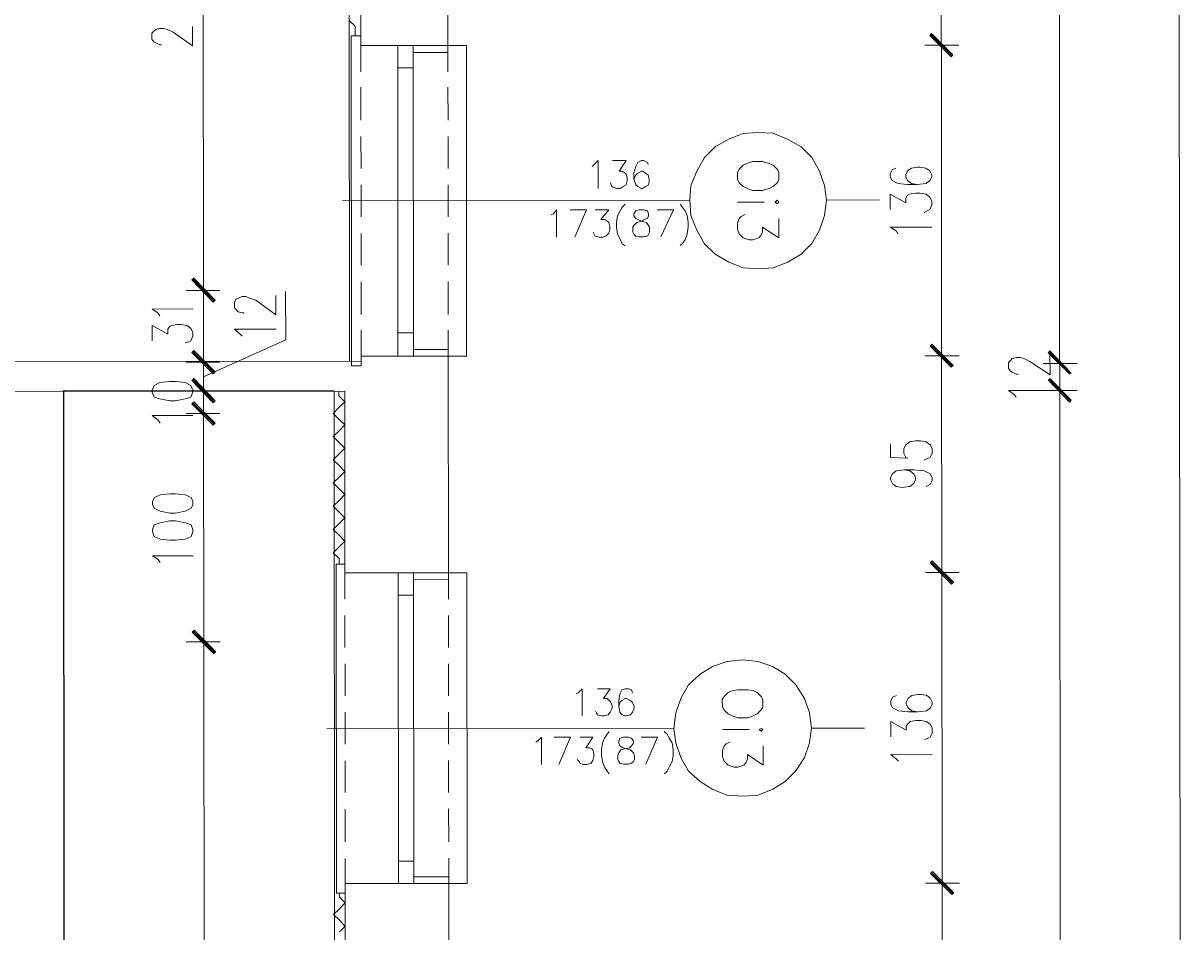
# Model space of a CAD drawing. Header units: inches. Extents: x -5850 to 5646, y 8947 to 13007.
# Tile 400 of 548: x -806 to -300, y 9670 to 10066. Entities that reach past the tile are written whole.
import ezdxf

# ---------------------------------------------------------------- set-up
doc = ezdxf.new("R2010")
doc.units = ezdxf.units.IN
doc.header["$MEASUREMENT"] = 0
for name, color, linetype in [('at_Entity', 7, 'Continuous'), ('at_Rect', 7, 'Continuous'), ('at_Solid', 7, 'Continuous')]:
    doc.layers.add(name, color=color, linetype=linetype)
doc.dimstyles.get("Standard").update_dxf_attribs({"dimtxt": 4, "dimasz": 0.18, "dimexe": 0.18, "dimexo": 0.0625, "dimgap": 0.09, "dimtad": 0, "dimtih": 1, "dimtoh": 1, "dimdec": 0, "dimzin": 0, "dimdsep": 46, "dimtxsty": 'Standard', "dimcen": 0.09, "dimadec": 0, "dimazin": 0, "dimtfac": 1, "dimtdec": 0, "dimtofl": 0, "dimtmove": 0, "dimatfit": 3, "dimfxl": 1, "dimtolj": 1, "dimtzin": 0, "dimarcsym": 0})

# ---------------------------------------------------------------- blocks, each defined once
blk = doc.blocks.new('*D6')
at = {"color": 0, "lineweight": -2, "transparency": 16777216}
for p, q in [((-669.81, 9905.62), (-788.14, 9905.52)), ((-787.96, 9905.34), (-787.73, 9648.36)), ((-787.49, 9386.99), (-787.72, 9644.18)), ((-669.35, 9386.91), (-787.67, 9386.81))]:
    blk.add_line(p, q, dxfattribs=at)
at = {"color": 0, "transparency": 16777216}
for points in [[(-787.93, 9905.34), (-787.99, 9905.34), (-787.96, 9905.52)], [(-787.52, 9386.99), (-787.46, 9386.99), (-787.49, 9386.81)]]:
    blk.add_solid(points, dxfattribs=at)
at = {"layer": 'Defpoints', "color": 0, "transparency": 16777216}
for p in [(-669.75, 9905.62), (-787.49, 9386.81), (-669.29, 9386.91)]:
    blk.add_point(p, dxfattribs=at)
at = {"color": 0, "lineweight": 20, "transparency": 16777216, "insert": (-787.72, 9646.27), "char_height": 4, "attachment_point": 5}
blk.add_mtext('\\A1;519', dxfattribs=at)

msp = doc.modelspace()

# ---------------------------------------------------------------- hatches: boundary and pattern name
at = {"layer": 'at_Solid', "lineweight": 20}
for points in [[(-408.85, 10061.72), (-409.69, 10060.88), (-399.55, 10052.44)], [(-399.55, 10052.44), (-409.69, 10060.88), (-408.85, 10061.72)], [(-409.69, 10060.88), (-399.55, 10052.44), (-400.39, 10051.59)], [(-400.39, 10051.59), (-399.55, 10052.44), (-409.69, 10060.88)], [(-721.74, 9945.28), (-731.89, 9954.15), (-731.04, 9954.99)], [(-731.04, 9954.56), (-731.89, 9954.15), (-721.74, 9945.28)], [(-731.89, 9954.15), (-721.74, 9945.28), (-722.58, 9944.43)], [(-722.58, 9944.43), (-721.74, 9945.28), (-731.89, 9954.15)], [(-721.71, 9914.03), (-731.86, 9922.46), (-731.01, 9923.31)], [(-721.71, 9914.03), (-731.86, 9922.46), (-731.01, 9923.31)], [(-722.56, 9913.18), (-721.71, 9914.03), (-731.86, 9922.46)], [(-722.56, 9913.18), (-721.71, 9914.03), (-731.86, 9922.46)], [(-408.73, 9926.13), (-409.57, 9925.29), (-399.43, 9916.85)], [(-399.43, 9916.85), (-409.57, 9925.29), (-408.73, 9926.13)], [(-409.57, 9925.29), (-399.43, 9916.85), (-400.27, 9916)], [(-400.27, 9916), (-399.43, 9916.85), (-409.57, 9925.29)], [(-347.89, 9913.51), (-358.03, 9922.38), (-357.19, 9923.22)], [(-347.89, 9913.51), (-358.03, 9922.38), (-357.19, 9923.22)], [(-348.73, 9913.09), (-347.89, 9913.51), (-358.03, 9922.38)], [(-348.73, 9913.09), (-347.89, 9913.51), (-358.03, 9922.38)], [(-721.7, 9901.35), (-731.85, 9910.21), (-731, 9911.06)], [(-731, 9910.64), (-731.85, 9910.21), (-721.7, 9901.35)], [(-722.54, 9900.93), (-721.7, 9901.35), (-731.85, 9910.21)], [(-731.85, 9910.21), (-721.7, 9901.35), (-722.54, 9900.51)], [(-357.18, 9910.97), (-358.02, 9910.55), (-347.88, 9901.69)], [(-357.18, 9910.97), (-358.02, 9910.55), (-347.88, 9901.69)], [(-358.02, 9910.55), (-347.88, 9901.69), (-348.72, 9900.84)], [(-358.02, 9910.55), (-347.88, 9901.69), (-348.72, 9900.84)], [(-730.99, 9900.93), (-731.84, 9900.08), (-721.69, 9891.64)], [(-730.99, 9900.93), (-731.84, 9900.08), (-721.69, 9891.64)], [(-731.84, 9900.08), (-721.69, 9891.64), (-722.54, 9890.79)], [(-731.84, 9900.08), (-721.69, 9891.64), (-722.54, 9890.79)], [(-408.64, 9831.51), (-409.49, 9830.67), (-399.34, 9822.23)], [(-399.34, 9822.23), (-409.49, 9830.67), (-408.64, 9831.51)], [(-409.49, 9830.67), (-399.34, 9822.23), (-400.18, 9821.38)], [(-400.18, 9821.38), (-399.34, 9822.23), (-409.49, 9830.67)], [(-730.9, 9801.24), (-731.75, 9800.39), (-721.6, 9791.53)], [(-721.61, 9791.95), (-731.75, 9800.39), (-730.9, 9801.24)], [(-731.75, 9800.39), (-721.6, 9791.53), (-722.45, 9791.11)], [(-722.45, 9791.11), (-721.61, 9791.95), (-731.75, 9800.39)], [(-408.52, 9695.92), (-409.37, 9695.08), (-399.22, 9686.64)], [(-399.22, 9686.64), (-409.37, 9695.08), (-408.52, 9695.92)], [(-409.37, 9695.08), (-399.22, 9686.64), (-400.06, 9685.79)], [(-400.06, 9685.79), (-399.22, 9686.64), (-409.37, 9695.08)]]:
    msp.add_hatch(color=7, dxfattribs=at).paths.add_polyline_path(points)

# ---------------------------------------------------------------- linework, layer by layer
at = {"layer": 'at_Entity', "color": 7, "lineweight": 20}
for p, q in [((-300.05, 9320.09), (-302.97, 12590.72)), ((-354.45, 11582.83), (-352.97, 9923.65)), ((-663, 9918.72), (-663.61, 10598.36)), ((-658.06, 10056.43), (-658.19, 10205.12)), ((-620.04, 10056.47), (-620.18, 10205.15)), ((-404.63, 10062.15), (-404.75, 10199.85)), ((-726.82, 9955.42), (-727.02, 10184.36)), ((-731.56, 10056.37), (-731.56, 10064.81)), ((-660.6, 10064.87), (-663.14, 10067.41)), ((-660.59, 10060.65), (-660.6, 10064.87)), ((-404.61, 10048.63), (-404.63, 10065.1)), ((-404.63, 10065.1), (-404.61, 10048.63)), ((-749.3, 10061.84), (-748.46, 10062.69)), ((-749.3, 10059.31), (-749.3, 10061.84)), ((-748.45, 10058.04), (-749.3, 10059.31)), ((-748.46, 10062.69), (-747.61, 10063.53)), ((-747.61, 10063.53), (-745.92, 10063.96)), ((-745.92, 10063.96), (-744.23, 10063.96)), ((-744.23, 10063.96), (-742.54, 10063.53)), ((-742.54, 10063.53), (-740.01, 10062.27)), ((-740.01, 10062.27), (-731.56, 10056.37)), ((-658.06, 10060.65), (-662.28, 10060.65)), ((-662.28, 10060.65), (-662.15, 9916.61)), ((-658.06, 10060.65), (-658.05, 10045.02)), ((-408.85, 10061.72), (-409.69, 10060.88)), ((-409.69, 10060.88), (-408.85, 10061.72)), ((-409.69, 10060.88), (-399.55, 10052.44)), ((-409.69, 10060.88), (-399.55, 10052.44)), ((-400.39, 10051.59), (-409.69, 10060.88)), ((-399.55, 10052.44), (-409.69, 10060.88)), ((-409.69, 10060.88), (-400.39, 10051.59)), ((-399.55, 10052.44), (-409.69, 10060.88)), ((-399.97, 10052.01), (-409.27, 10061.3)), ((-409.27, 10061.3), (-399.97, 10052.01)), ((-399.55, 10052.44), (-408.85, 10061.72)), ((-408.85, 10061.72), (-399.55, 10052.44)), ((-747.61, 10057.62), (-748.45, 10058.04)), ((-745.92, 10056.77), (-747.61, 10057.62)), ((-745.07, 10056.77), (-745.92, 10056.77)), ((-658.06, 10056.43), (-620.04, 10056.47)), ((-635.25, 10056.45), (-658.06, 10056.43)), ((-612.01, 10056.47), (-620.04, 10056.47)), ((-620.04, 10056.47), (-620.03, 10045.06)), ((-611.89, 9920.88), (-612.01, 10056.47)), ((-411.8, 10056.65), (-397.01, 10056.67)), ((-397.01, 10056.67), (-411.8, 10056.65)), ((-635.24, 10053.49), (-620.04, 10053.51)), ((-404.51, 9926.56), (-404.62, 10051.17)), ((-399.55, 10052.44), (-400.39, 10051.59)), ((-400.39, 10051.59), (-399.55, 10052.44)), ((-642, 10046.73), (-641.89, 9930.99)), ((-635.24, 10046.73), (-635.13, 9931)), ((-658.04, 10038.26), (-658.03, 10023.91)), ((-620.03, 10038.3), (-620.01, 10023.94)), ((-491.18, 10018.14), (-484.84, 10018.57)), ((-484.84, 10018.57), (-478.08, 10018.16)), ((-658.02, 10016.72), (-658.01, 10002.79)), ((-620.01, 10016.76), (-620, 10002.82)), ((-503.42, 10012.22), (-497.51, 10015.6)), ((-497.51, 10015.6), (-491.18, 10018.14)), ((-478.08, 10018.16), (-471.74, 10015.62)), ((-471.74, 10015.62), (-465.83, 10012.25)), ((-508.06, 10007.57), (-503.42, 10012.22)), ((-465.83, 10012.25), (-461.18, 10007.61)), ((-557.06, 10003.72), (-556.21, 10004.57)), ((-556.21, 10004.57), (-554.53, 10006.25)), ((-554.53, 10006.25), (-554.52, 9994.01)), ((-548.19, 10006.26), (-542.27, 10006.26)), ((-542.27, 10006.26), (-545.23, 10001.62)), ((-538.05, 10003.74), (-538.89, 10000.78)), ((-537.21, 10005.43), (-538.05, 10003.74)), ((-535.52, 10006.27), (-537.21, 10005.43)), ((-534.67, 10006.27), (-535.52, 10006.27)), ((-532.98, 10005.43), (-534.67, 10006.27)), ((-532.56, 10004.59), (-532.98, 10005.43)), ((-511.44, 10001.65), (-508.06, 10007.57)), ((-491.17, 10004.2), (-492.85, 10002.51)), ((-489.48, 10005.05), (-491.17, 10004.2)), ((-486.94, 10005.9), (-489.48, 10005.05)), ((-482.72, 10005.9), (-486.94, 10005.9)), ((-479.76, 10005.05), (-482.72, 10005.9)), ((-478.07, 10004.21), (-479.76, 10005.05)), ((-476.38, 10002.53), (-478.07, 10004.21)), ((-461.18, 10007.61), (-457.79, 10001.7)), ((-415.13, 10003.42), (-417.67, 10003)), ((-413.86, 10003.42), (-415.13, 10003.42)), ((-411.33, 10003.01), (-413.86, 10003.42)), ((-545.23, 10001.62), (-543.96, 10001.62)), ((-543.96, 10001.62), (-542.69, 10000.78)), ((-542.69, 10000.78), (-542.27, 10000.35)), ((-542.27, 10000.35), (-541.85, 9998.66)), ((-541.85, 9998.66), (-541.85, 9997.4)), ((-538.89, 10000.78), (-538.89, 9998.24)), ((-538.05, 9999.94), (-538.89, 9998.24)), ((-537.2, 10000.78), (-538.05, 9999.94)), ((-535.51, 10001.63), (-537.2, 10000.78)), ((-535.09, 10001.63), (-535.51, 10001.63)), ((-533.82, 10000.79), (-535.09, 10001.63)), ((-532.56, 9999.94), (-533.82, 10000.79)), ((-532.13, 9998.25), (-532.56, 9999.94)), ((-532.13, 9997.41), (-532.13, 9998.25)), ((-513.96, 9995.31), (-511.44, 10001.65)), ((-492.85, 10002.51), (-493.69, 10001.24)), ((-493.69, 10001.24), (-493.69, 9997.87)), ((-475.53, 10001.26), (-476.38, 10002.53)), ((-475.53, 9997.88), (-475.53, 10001.26)), ((-457.79, 10001.7), (-455.67, 9995.36)), ((-426.11, 10002.15), (-426.95, 10000.46)), ((-426.95, 10000.46), (-426.95, 9999.19)), ((-426.95, 9999.19), (-426.1, 9997.5)), ((-424.43, 10003), (-426.11, 10002.15)), ((-419.36, 10001.73), (-420.2, 10000.04)), ((-420.2, 10000.04), (-420.2, 9999.2)), ((-420.2, 9999.2), (-419.35, 9997.51)), ((-417.67, 10003), (-419.36, 10001.73)), ((-409.64, 10001.74), (-411.33, 10003.01)), ((-408.79, 10000.05), (-409.64, 10001.74)), ((-409.64, 9997.52), (-408.79, 9999.21)), ((-408.79, 9999.21), (-408.79, 10000.05)), ((-658, 9995.61), (-657.99, 9981.66)), ((-619.99, 9995.64), (-619.98, 9981.7)), ((-548.6, 9995.28), (-549.02, 9996.54)), ((-548.18, 9994.86), (-548.6, 9995.28)), ((-546.49, 9994.02), (-548.18, 9994.86)), ((-544.8, 9994.02), (-546.49, 9994.02)), ((-543.53, 9994.87), (-544.8, 9994.02)), ((-542.27, 9995.71), (-543.53, 9994.87)), ((-541.85, 9997.4), (-542.27, 9995.71)), ((-538.89, 9998.24), (-538.04, 9995.71)), ((-538.04, 9995.71), (-537.2, 9994.87)), ((-537.2, 9994.87), (-535.51, 9994.03)), ((-535.51, 9994.03), (-535.08, 9994.03)), ((-535.08, 9994.03), (-533.82, 9994.87)), ((-533.82, 9994.87), (-532.55, 9995.72)), ((-532.55, 9995.72), (-532.13, 9997.41)), ((-514.38, 9988.97), (-513.96, 9995.31)), ((-493.69, 9997.87), (-492.85, 9996.59)), ((-492.85, 9996.59), (-491.16, 9994.91)), ((-491.16, 9994.91), (-489.47, 9994.07)), ((-489.47, 9994.07), (-486.93, 9993.22)), ((-486.93, 9993.22), (-482.71, 9993.22)), ((-482.71, 9993.22), (-479.75, 9994.07)), ((-479.75, 9994.07), (-478.06, 9994.92)), ((-478.06, 9994.92), (-476.38, 9996.61)), ((-476.38, 9996.61), (-475.53, 9997.88)), ((-455.67, 9995.36), (-454.82, 9989.03)), ((-426.1, 9997.5), (-423.57, 9996.23)), ((-423.57, 9996.23), (-419.35, 9995.82)), ((-419.35, 9997.51), (-417.66, 9996.24)), ((-419.35, 9995.82), (-415.12, 9995.82)), ((-417.66, 9996.24), (-415.12, 9995.82)), ((-415.12, 9995.82), (-411.32, 9996.24)), ((-411.32, 9996.24), (-409.64, 9997.52)), ((-666.02, 9988.84), (-514.38, 9988.97)), ((-513.95, 9982.22), (-514.38, 9988.97)), ((-481.85, 9988.16), (-493.68, 9988.15)), ((-476.37, 9989.01), (-477.21, 9988.16)), ((-477.21, 9988.16), (-476.37, 9987.32)), ((-475.52, 9988.16), (-476.37, 9989.01)), ((-476.37, 9987.32), (-475.52, 9988.16)), ((-454.82, 9989.03), (-455.66, 9982.27)), ((-454.82, 9989.03), (-431.59, 9989.05)), ((-426.94, 9984.83), (-426.95, 9991.58)), ((-426.95, 9991.58), (-420.18, 9987.79)), ((-420.19, 9989.91), (-419.35, 9991.17)), ((-420.18, 9987.79), (-420.19, 9989.91)), ((-419.35, 9991.17), (-418.5, 9991.59)), ((-418.5, 9991.59), (-415.96, 9992.02)), ((-415.96, 9992.02), (-413.85, 9992.02)), ((-413.85, 9992.02), (-411.32, 9991.6)), ((-411.32, 9991.6), (-409.63, 9990.33)), ((-409.63, 9990.33), (-408.78, 9988.65)), ((-408.78, 9988.65), (-408.78, 9986.96)), ((-573.93, 9983.01), (-572.67, 9984.7)), ((-572.67, 9984.7), (-572.66, 9972.87)), ((-566.76, 9984.71), (-559.58, 9984.71)), ((-559.58, 9984.71), (-564.63, 9972.88)), ((-555.77, 9984.72), (-549.86, 9984.72)), ((-549.86, 9984.72), (-553.23, 9980.49)), ((-544.79, 9984.3), (-546.06, 9982.19)), ((-543.95, 9985.99), (-544.79, 9984.3)), ((-542.68, 9987.26), (-543.95, 9985.99)), ((-538.03, 9984.31), (-538.87, 9983.04)), ((-536.77, 9984.73), (-538.03, 9984.31)), ((-534.65, 9984.74), (-536.77, 9984.73)), ((-532.96, 9984.31), (-534.65, 9984.74)), ((-532.54, 9983.04), (-532.96, 9984.31)), ((-528.74, 9984.74), (-521.56, 9984.75)), ((-521.56, 9984.75), (-527.04, 9972.91)), ((-518.6, 9987.28), (-517.76, 9986.02)), ((-517.76, 9986.02), (-516.49, 9984.33)), ((-516.49, 9984.33), (-515.64, 9982.22)), ((-410.47, 9984.42), (-412.16, 9983.57)), ((-409.63, 9984.85), (-410.47, 9984.42)), ((-408.78, 9986.96), (-409.63, 9984.85)), ((-575.2, 9982.59), (-573.93, 9983.01)), ((-553.23, 9980.49), (-551.55, 9980.49)), ((-551.55, 9980.49), (-550.28, 9979.65)), ((-550.28, 9979.65), (-549.86, 9979.23)), ((-549.86, 9979.23), (-549.43, 9977.54)), ((-546.06, 9982.19), (-546.48, 9979.23)), ((-546.48, 9979.23), (-546.48, 9977.12)), ((-538.87, 9983.04), (-538.87, 9982.19)), ((-538.87, 9982.19), (-538.03, 9980.93)), ((-538.87, 9977.97), (-537.61, 9979.24)), ((-538.03, 9980.93), (-537.18, 9980.51)), ((-537.61, 9979.24), (-535.92, 9979.67)), ((-537.18, 9980.51), (-535.07, 9979.67)), ((-535.92, 9979.67), (-534.23, 9980.51)), ((-535.07, 9979.67), (-533.38, 9979.24)), ((-534.23, 9980.51), (-532.96, 9980.93)), ((-533.38, 9979.24), (-532.54, 9977.97)), ((-532.96, 9980.93), (-532.54, 9982.2)), ((-532.54, 9982.2), (-532.54, 9983.04)), ((-515.64, 9982.22), (-515.22, 9979.26)), ((-515.22, 9979.26), (-515.21, 9977.15)), ((-511.42, 9975.88), (-513.95, 9982.22)), ((-493.67, 9978.86), (-492.83, 9980.97)), ((-493.67, 9976.32), (-493.67, 9978.86)), ((-492.83, 9980.97), (-491.99, 9981.81)), ((-491.99, 9981.81), (-490.3, 9982.66)), ((-475.51, 9980.99), (-475.51, 9972.54)), ((-455.66, 9982.27), (-457.77, 9975.93)), ((-657.99, 9974.49), (-657.97, 9960.55)), ((-619.97, 9974.52), (-619.96, 9960.58)), ((-556.19, 9974.15), (-556.61, 9975)), ((-555.76, 9973.31), (-556.19, 9974.15)), ((-554.07, 9972.89), (-555.76, 9973.31)), ((-551.12, 9973.31), (-552.38, 9972.89)), ((-549.85, 9974.58), (-551.12, 9973.31)), ((-549.43, 9976.27), (-549.85, 9974.58)), ((-549.43, 9977.54), (-549.43, 9976.27)), ((-546.48, 9977.12), (-546.05, 9974.16)), ((-546.05, 9974.16), (-544.78, 9971.63)), ((-539.29, 9977.13), (-538.87, 9977.97)), ((-539.29, 9975.01), (-539.29, 9977.13)), ((-538.87, 9974.17), (-539.29, 9975.01)), ((-538.02, 9973.32), (-538.87, 9974.17)), ((-536.76, 9972.9), (-538.02, 9973.32)), ((-532.96, 9973.33), (-534.64, 9972.9)), ((-532.53, 9974.18), (-532.96, 9973.33)), ((-532.54, 9977.97), (-532.11, 9977.13)), ((-532.11, 9975.02), (-532.53, 9974.18)), ((-532.11, 9977.13), (-532.11, 9975.02)), ((-515.64, 9974.19), (-516.48, 9971.65)), ((-515.21, 9977.15), (-515.64, 9974.19)), ((-508.03, 9969.97), (-511.42, 9975.88)), ((-492.83, 9974.21), (-493.67, 9976.32)), ((-491.14, 9972.52), (-492.83, 9974.21)), ((-483.53, 9973.37), (-484.38, 9972.53)), ((-482.69, 9975.06), (-483.53, 9973.37)), ((-475.51, 9972.54), (-482.69, 9977.18)), ((-482.69, 9977.18), (-482.69, 9975.06)), ((-457.77, 9975.93), (-461.14, 9970.01)), ((-426.93, 9977.23), (-408.77, 9977.24)), ((-424.4, 9975.54), (-426.93, 9977.23)), ((-423.55, 9974.27), (-424.4, 9975.54)), ((-552.38, 9972.89), (-554.07, 9972.89)), ((-544.78, 9971.63), (-543.93, 9969.94)), ((-543.93, 9969.94), (-542.67, 9969.1)), ((-534.64, 9972.9), (-536.76, 9972.9)), ((-517.75, 9969.96), (-518.59, 9969.12)), ((-516.48, 9971.65), (-517.75, 9969.96)), ((-503.38, 9965.33), (-508.03, 9969.97)), ((-488.6, 9971.68), (-491.14, 9972.52)), ((-486.91, 9971.68), (-488.6, 9971.68)), ((-484.38, 9972.53), (-486.91, 9971.68)), ((-461.14, 9970.01), (-465.79, 9965.36)), ((-497.46, 9961.96), (-503.38, 9965.33)), ((-465.79, 9965.36), (-471.69, 9961.98)), ((-726.81, 9941.47), (-726.82, 9957.95)), ((-726.82, 9957.95), (-726.81, 9941.47)), ((-491.13, 9959.43), (-497.46, 9961.96)), ((-484.78, 9959.01), (-491.13, 9959.43)), ((-478.03, 9959.44), (-484.78, 9959.01)), ((-471.69, 9961.98), (-478.03, 9959.44)), ((-731.89, 9954.15), (-731.04, 9954.99)), ((-731.04, 9954.56), (-731.89, 9954.15)), ((-731.89, 9954.15), (-721.74, 9945.28)), ((-731.89, 9954.15), (-721.74, 9945.28)), ((-722.58, 9944.43), (-731.89, 9954.15)), ((-721.74, 9945.28), (-731.89, 9954.15)), ((-731.89, 9954.15), (-722.58, 9944.43)), ((-721.74, 9945.28), (-731.89, 9954.15)), ((-731.46, 9954.56), (-722.17, 9944.86)), ((-722.17, 9944.86), (-731.46, 9954.15)), ((-731.04, 9954.99), (-721.74, 9945.28)), ((-721.74, 9945.28), (-731.04, 9954.56)), ((-657.97, 9953.36), (-657.95, 9939)), ((-619.95, 9953.4), (-619.94, 9939.04)), ((-734.42, 9949.49), (-719.63, 9949.51)), ((-719.63, 9949.51), (-734.42, 9949.49)), ((-690.89, 9927.99), (-690.91, 9949.11)), ((-726.79, 9923.74), (-726.81, 9944.01)), ((-721.74, 9945.28), (-722.58, 9944.43)), ((-722.58, 9944.43), (-721.74, 9945.28)), ((-713.29, 9944.44), (-712.45, 9945.71)), ((-713.29, 9941.91), (-713.29, 9944.44)), ((-712.45, 9945.71), (-711.6, 9946.14)), ((-711.6, 9946.14), (-709.92, 9946.98)), ((-709.92, 9946.98), (-708.23, 9946.98)), ((-708.23, 9946.98), (-706.54, 9946.14)), ((-706.54, 9946.14), (-704, 9945.3)), ((-704, 9945.3), (-695.13, 9938.97)), ((-695.13, 9938.97), (-695.13, 9947.42)), ((-749.19, 9941.45), (-731.45, 9941.47)), ((-746.66, 9939.77), (-749.19, 9941.45)), ((-745.81, 9938.5), (-746.66, 9939.77)), ((-712.44, 9941.07), (-713.29, 9941.91)), ((-711.6, 9940.22), (-712.44, 9941.07)), ((-709.91, 9939.8), (-711.6, 9940.22)), ((-709.06, 9939.8), (-709.91, 9939.8)), ((-749.18, 9927.51), (-749.18, 9934.27)), ((-749.18, 9934.27), (-742.42, 9930.48)), ((-742.42, 9932.59), (-741.58, 9933.86)), ((-742.42, 9930.48), (-742.42, 9932.59)), ((-741.58, 9933.86), (-740.74, 9934.28)), ((-740.74, 9934.28), (-738.21, 9934.71)), ((-738.21, 9934.71), (-736.52, 9934.71)), ((-736.52, 9934.71), (-733.98, 9934.29)), ((-733.98, 9934.29), (-732.29, 9933.02)), ((-732.29, 9933.02), (-731.44, 9931.33)), ((-713.28, 9932.61), (-695.12, 9932.63)), ((-710.74, 9930.51), (-713.28, 9932.61)), ((-732.29, 9927.53), (-733.13, 9927.11)), ((-731.44, 9929.64), (-732.29, 9927.53)), ((-731.44, 9931.33), (-731.44, 9929.64)), ((-726.79, 9923.74), (-726.8, 9929.65)), ((-726.78, 9911.91), (-690.89, 9927.99)), ((-709.9, 9929.66), (-710.74, 9930.51)), ((-657.95, 9932.25), (-657.93, 9916.62)), ((-619.93, 9932.28), (-619.92, 9920.88)), ((-404.49, 9912.62), (-404.51, 9929.09)), ((-404.51, 9929.09), (-404.49, 9912.62)), ((-352.97, 9923.65), (-352.97, 9929.14)), ((-733.13, 9927.11), (-734.82, 9926.68)), ((-731.86, 9922.46), (-731.01, 9923.31)), ((-731.86, 9922.46), (-731.01, 9923.31)), ((-721.71, 9914.03), (-731.86, 9922.46)), ((-731.86, 9922.46), (-722.56, 9913.18)), ((-721.71, 9914.03), (-731.86, 9922.46)), ((-721.71, 9914.03), (-731.86, 9922.46)), ((-731.86, 9922.46), (-722.56, 9913.18)), ((-721.71, 9914.03), (-731.86, 9922.46)), ((-731.44, 9922.88), (-722.14, 9913.6)), ((-731.44, 9922.88), (-722.14, 9913.6)), ((-731.01, 9923.31), (-721.71, 9914.03)), ((-731.01, 9923.31), (-721.71, 9914.03)), ((-726.79, 9926.69), (-726.78, 9910.22)), ((-726.79, 9926.69), (-726.78, 9910.22)), ((-635.13, 9923.82), (-619.93, 9923.83)), ((-408.73, 9926.13), (-409.57, 9925.29)), ((-409.57, 9925.29), (-408.73, 9926.13)), ((-409.57, 9925.29), (-399.43, 9916.85)), ((-409.57, 9925.29), (-399.43, 9916.85)), ((-400.27, 9916), (-409.57, 9925.29)), ((-399.43, 9916.85), (-409.57, 9925.29)), ((-409.57, 9925.29), (-400.27, 9916)), ((-399.43, 9916.85), (-409.57, 9925.29)), ((-399.85, 9916.42), (-409.15, 9925.71)), ((-409.15, 9925.71), (-399.85, 9916.42)), ((-399.43, 9916.85), (-408.73, 9926.13)), ((-408.73, 9926.13), (-399.43, 9916.85)), ((-358.03, 9922.38), (-357.19, 9923.22)), ((-358.03, 9922.38), (-357.19, 9923.22)), ((-357.61, 9922.79), (-348.31, 9913.09)), ((-357.61, 9922.79), (-348.31, 9913.09)), ((-357.19, 9923.22), (-347.89, 9913.51)), ((-357.19, 9923.22), (-347.89, 9913.51)), ((-352.97, 9926.18), (-352.95, 9909.71)), ((-352.97, 9926.18), (-352.95, 9909.71)), ((-859.84, 9918.55), (-657.94, 9918.73)), ((-719.6, 9918.25), (-734.39, 9918.24)), ((-719.6, 9918.25), (-734.39, 9918.24)), ((-726.78, 9905.57), (-726.79, 9918.24)), ((-726.79, 9918.24), (-726.78, 9905.57)), ((-657.94, 9920.84), (-619.92, 9920.88)), ((-635.12, 9920.86), (-657.94, 9920.84)), ((-657.94, 9918.73), (-657.94, 9920.84)), ((-619.84, 9826.26), (-619.92, 9920.88)), ((-619.92, 9920.88), (-611.89, 9920.88)), ((-411.68, 9921.06), (-396.89, 9921.08)), ((-396.89, 9921.08), (-411.68, 9921.06)), ((-375.35, 9918.13), (-374.5, 9918.98)), ((-375.35, 9915.6), (-375.35, 9918.13)), ((-374.5, 9918.98), (-373.66, 9919.82)), ((-373.66, 9919.82), (-371.97, 9920.25)), ((-371.97, 9920.25), (-370.28, 9920.25)), ((-370.28, 9920.25), (-368.59, 9919.83)), ((-368.59, 9919.83), (-366.06, 9918.57)), ((-366.06, 9918.57), (-357.18, 9912.66)), ((-345.36, 9917.74), (-360.14, 9917.73)), ((-345.36, 9917.74), (-360.14, 9917.73)), ((-347.89, 9913.51), (-358.03, 9922.38)), ((-358.03, 9922.38), (-348.73, 9913.09)), ((-347.89, 9913.51), (-358.03, 9922.38)), ((-347.89, 9913.51), (-358.03, 9922.38)), ((-358.03, 9922.38), (-348.73, 9913.09)), ((-347.89, 9913.51), (-358.03, 9922.38)), ((-357.18, 9912.66), (-357.19, 9921.11)), ((-352.96, 9917.74), (-352.95, 9905.91)), ((-726.78, 9911.48), (-726.79, 9916.98)), ((-726.78, 9914.02), (-726.77, 9897.55)), ((-726.77, 9897.55), (-726.78, 9914.02)), ((-722.56, 9913.18), (-721.71, 9914.03)), ((-722.56, 9913.18), (-721.71, 9914.03)), ((-662.15, 9916.61), (-657.93, 9916.62)), ((-404.42, 9831.94), (-404.5, 9915.58)), ((-399.43, 9916.85), (-400.27, 9916)), ((-400.27, 9916), (-399.43, 9916.85)), ((-374.5, 9914.34), (-375.35, 9915.6)), ((-373.66, 9913.91), (-374.5, 9914.34)), ((-371.97, 9913.07), (-373.66, 9913.91)), ((-371.12, 9913.07), (-371.97, 9913.07)), ((-352.94, 9897.88), (-352.96, 9914.36)), ((-352.94, 9897.88), (-352.96, 9914.36)), ((-348.73, 9913.09), (-347.89, 9913.51)), ((-348.73, 9913.09), (-347.89, 9913.51)), ((-748.32, 9908.09), (-749.16, 9905.97)), ((-745.78, 9909.35), (-748.32, 9908.09)), ((-741.56, 9909.78), (-745.78, 9909.35)), ((-739.03, 9909.78), (-741.56, 9909.78)), ((-734.8, 9909.36), (-739.03, 9909.78)), ((-732.27, 9908.1), (-734.8, 9909.36)), ((-731.42, 9905.99), (-732.27, 9908.1)), ((-731.85, 9910.21), (-731, 9911.06)), ((-731, 9910.64), (-731.85, 9910.21)), ((-721.7, 9901.35), (-731.85, 9910.21)), ((-731.85, 9910.21), (-722.54, 9900.93)), ((-721.7, 9901.35), (-731.85, 9910.21)), ((-731.85, 9910.21), (-721.7, 9901.35)), ((-731.85, 9910.21), (-721.7, 9901.35)), ((-722.54, 9900.51), (-731.85, 9910.21)), ((-731.43, 9910.64), (-722.13, 9900.93)), ((-722.13, 9900.93), (-731.43, 9910.64)), ((-731, 9911.06), (-721.7, 9901.35)), ((-721.7, 9901.35), (-731, 9910.64)), ((-357.18, 9910.97), (-358.02, 9910.55)), ((-357.18, 9910.97), (-358.02, 9910.55)), ((-358.02, 9910.55), (-347.88, 9901.69)), ((-358.02, 9910.55), (-347.88, 9901.69)), ((-348.72, 9900.84), (-358.02, 9910.55)), ((-358.02, 9910.55), (-347.88, 9901.69)), ((-358.02, 9910.55), (-347.88, 9901.69)), ((-348.72, 9900.84), (-358.02, 9910.55)), ((-348.3, 9901.27), (-357.6, 9910.97)), ((-348.3, 9901.27), (-357.6, 9910.97)), ((-347.88, 9901.69), (-357.18, 9910.97)), ((-347.88, 9901.69), (-357.18, 9910.97)), ((-1231.54, 9905.12), (-665.11, 9905.63)), ((-749.16, 9905.97), (-749.16, 9905.13)), ((-749.16, 9905.13), (-748.32, 9903.02)), ((-748.32, 9903.02), (-745.78, 9902.18)), ((-734.8, 9902.19), (-732.27, 9903.03)), ((-719.59, 9905.58), (-734.38, 9905.57)), ((-734.38, 9905.57), (-719.59, 9905.58)), ((-732.27, 9903.03), (-731.42, 9905.15)), ((-731.42, 9905.15), (-731.42, 9905.99)), ((-726.77, 9895.86), (-726.78, 9905.57)), ((-726.76, 9887.41), (-726.77, 9903.88)), ((-726.76, 9887.41), (-726.77, 9903.88)), ((-669.75, 9905.62), (-669.28, 9383.12)), ((-667.64, 9905.63), (-667.64, 9903.51)), ((-667.64, 9903.51), (-665.1, 9900.98)), ((-665.11, 9905.63), (-665.04, 9826.22)), ((-375.34, 9905.89), (-357.18, 9905.9)), ((-372.8, 9904.2), (-375.34, 9905.89)), ((-371.96, 9902.94), (-372.8, 9904.2)), ((-360.13, 9905.9), (-345.35, 9905.91)), ((-360.13, 9905.9), (-345.35, 9905.91)), ((-745.78, 9902.18), (-741.55, 9901.33)), ((-741.55, 9901.33), (-739.02, 9901.34)), ((-739.02, 9901.34), (-734.8, 9902.19)), ((-730.99, 9900.93), (-731.84, 9900.08)), ((-730.99, 9900.93), (-731.84, 9900.08)), ((-731.84, 9900.08), (-721.69, 9891.64)), ((-731.84, 9900.08), (-721.69, 9891.64)), ((-722.54, 9890.79), (-731.84, 9900.08)), ((-731.84, 9900.08), (-721.69, 9891.64)), ((-731.84, 9900.08), (-721.69, 9891.64)), ((-722.54, 9890.79), (-731.84, 9900.08)), ((-722.12, 9891.21), (-731.42, 9900.5)), ((-722.12, 9891.21), (-731.42, 9900.5)), ((-721.69, 9891.64), (-730.99, 9900.93)), ((-721.69, 9891.64), (-730.99, 9900.93)), ((-726.77, 9900.08), (-726.77, 9894.59)), ((-722.54, 9900.93), (-721.7, 9901.35)), ((-721.7, 9901.35), (-722.54, 9900.51)), ((-670.16, 9895.91), (-667.63, 9898.44)), ((-665.1, 9900.98), (-667.63, 9898.44)), ((-352.94, 9900.42), (-352.94, 9894.92)), ((-352.94, 9900.42), (-352.48, 9383.82)), ((-347.88, 9901.69), (-348.72, 9900.84)), ((-347.88, 9901.69), (-348.72, 9900.84)), ((-749.15, 9894.99), (-731.41, 9895.01)), ((-746.62, 9892.88), (-749.15, 9894.99)), ((-745.77, 9891.62), (-746.62, 9892.88)), ((-734.37, 9895.85), (-719.58, 9895.87)), ((-734.37, 9895.85), (-719.58, 9895.87)), ((-667.63, 9893.38), (-670.16, 9895.91)), ((-667.63, 9893.38), (-665.09, 9890.85)), ((-726.68, 9801.66), (-726.76, 9890.37)), ((-726.76, 9890.37), (-726.76, 9884.45)), ((-721.69, 9891.64), (-722.54, 9890.79)), ((-721.69, 9891.64), (-722.54, 9890.79)), ((-670.15, 9885.77), (-667.62, 9888.31)), ((-665.09, 9890.85), (-667.62, 9888.31)), ((-667.62, 9883.24), (-670.15, 9885.77)), ((-667.62, 9883.24), (-665.08, 9880.71)), ((-426.85, 9882.61), (-426.84, 9876.69)), ((-420.93, 9880.5), (-420.09, 9882.19)), ((-420.09, 9882.19), (-418.4, 9883.46)), ((-418.4, 9883.46), (-415.87, 9883.89)), ((-415.87, 9883.89), (-413.76, 9883.89)), ((-413.76, 9883.89), (-411.22, 9883.47)), ((-411.22, 9883.47), (-409.53, 9882.2)), ((-409.53, 9882.2), (-408.69, 9880.51)), ((-670.14, 9875.63), (-667.61, 9878.17)), ((-665.08, 9880.71), (-667.61, 9878.17)), ((-420.93, 9878.39), (-420.93, 9880.5)), ((-420.09, 9876.7), (-420.93, 9878.39)), ((-408.68, 9878.4), (-409.53, 9876.71)), ((-408.69, 9880.51), (-408.68, 9878.4)), ((-667.61, 9873.1), (-670.14, 9875.63)), ((-667.61, 9873.1), (-665.07, 9870.57)), ((-426.84, 9876.69), (-419.24, 9876.28)), ((-419.24, 9876.28), (-420.09, 9876.7)), ((-410.37, 9876.28), (-412.06, 9875.44)), ((-409.53, 9876.71), (-410.37, 9876.28)), ((-670.13, 9865.5), (-667.6, 9868.03)), ((-665.07, 9870.57), (-667.6, 9868.03)), ((-426.84, 9867.83), (-425.99, 9869.51)), ((-426.84, 9866.98), (-426.84, 9867.83)), ((-425.99, 9865.29), (-426.84, 9866.98)), ((-425.99, 9869.51), (-424.31, 9870.79)), ((-424.31, 9870.79), (-420.92, 9871.21)), ((-420.92, 9871.21), (-418.39, 9870.79)), ((-420.92, 9871.21), (-416.7, 9871.21)), ((-418.39, 9870.79), (-416.7, 9869.52)), ((-416.7, 9871.21), (-412.06, 9870.8)), ((-416.7, 9869.52), (-415.85, 9867.84)), ((-415.85, 9866.99), (-416.7, 9865.3)), ((-415.85, 9867.84), (-415.85, 9866.99)), ((-412.06, 9870.8), (-409.52, 9869.53)), ((-409.52, 9869.53), (-408.67, 9867.84)), ((-408.67, 9867.84), (-408.67, 9866.57)), ((-667.6, 9862.96), (-670.13, 9865.5)), ((-667.6, 9862.96), (-665.07, 9860.43)), ((-424.3, 9864.03), (-425.99, 9865.29)), ((-421.76, 9863.6), (-424.3, 9864.03)), ((-420.92, 9863.61), (-421.76, 9863.6)), ((-418.38, 9864.03), (-420.92, 9863.61)), ((-416.7, 9865.3), (-418.38, 9864.03)), ((-409.52, 9864.88), (-411.2, 9864.04)), ((-408.67, 9866.57), (-409.52, 9864.88)), ((-748.28, 9859.09), (-749.12, 9857.4)), ((-749.12, 9857.4), (-749.12, 9856.13)), ((-745.74, 9860.36), (-748.28, 9859.09)), ((-741.52, 9860.78), (-745.74, 9860.36)), ((-738.98, 9860.78), (-741.52, 9860.78)), ((-734.76, 9860.37), (-738.98, 9860.78)), ((-732.23, 9859.1), (-734.76, 9860.37)), ((-731.38, 9857.42), (-732.23, 9859.1)), ((-731.38, 9856.15), (-731.38, 9857.42)), ((-670.12, 9855.36), (-667.6, 9857.89)), ((-665.07, 9860.43), (-667.6, 9857.89)), ((-749.12, 9856.13), (-748.27, 9854.44)), ((-748.27, 9854.44), (-745.73, 9853.18)), ((-745.73, 9853.18), (-741.51, 9852.34)), ((-741.51, 9852.34), (-738.97, 9852.34)), ((-738.97, 9852.34), (-734.75, 9853.19)), ((-734.75, 9853.19), (-732.22, 9854.46)), ((-732.22, 9854.46), (-731.38, 9856.15)), ((-667.59, 9852.82), (-670.12, 9855.36)), ((-667.59, 9852.82), (-665.06, 9850.29)), ((-748.27, 9847.26), (-749.11, 9845.15)), ((-745.73, 9848.11), (-748.27, 9847.26)), ((-741.51, 9848.96), (-745.73, 9848.11)), ((-738.97, 9848.96), (-741.51, 9848.96)), ((-734.75, 9848.12), (-738.97, 9848.96)), ((-732.22, 9847.28), (-734.75, 9848.12)), ((-731.37, 9845.17), (-732.22, 9847.28)), ((-670.12, 9845.22), (-667.59, 9847.75)), ((-665.06, 9850.29), (-667.59, 9847.75)), ((-749.11, 9845.15), (-749.1, 9844.31)), ((-749.1, 9844.31), (-748.26, 9842.2)), ((-748.26, 9842.2), (-745.72, 9840.93)), ((-734.74, 9840.94), (-732.21, 9842.21)), ((-732.21, 9842.21), (-731.37, 9844.32)), ((-731.37, 9844.32), (-731.37, 9845.17)), ((-667.58, 9842.69), (-670.12, 9845.22)), ((-667.58, 9842.69), (-665.05, 9840.16)), ((-745.72, 9840.93), (-741.5, 9840.51)), ((-741.5, 9840.51), (-738.96, 9840.51)), ((-738.96, 9840.51), (-734.74, 9840.94)), ((-670.11, 9835.08), (-667.58, 9837.62)), ((-665.05, 9840.16), (-667.58, 9837.62)), ((-749.1, 9833.75), (-731.36, 9833.76)), ((-746.56, 9832.06), (-749.1, 9833.75)), ((-745.71, 9830.79), (-746.56, 9832.06)), ((-667.57, 9832.55), (-670.11, 9835.08)), ((-667.57, 9832.55), (-667.57, 9830.02)), ((-408.64, 9831.51), (-409.49, 9830.67)), ((-409.49, 9830.67), (-408.64, 9831.51)), ((-399.34, 9822.23), (-408.64, 9831.51)), ((-408.64, 9831.51), (-399.34, 9822.23)), ((-404.41, 9818), (-404.42, 9834.9)), ((-404.42, 9834.9), (-404.41, 9818)), ((-665.04, 9830.02), (-668.84, 9830.02)), ((-668.84, 9830.02), (-668.71, 9686.4)), ((-665.04, 9830.02), (-665.02, 9814.81)), ((-411.59, 9826.44), (-396.81, 9826.45)), ((-396.81, 9826.45), (-411.59, 9826.44)), ((-409.49, 9830.67), (-399.34, 9822.23)), ((-409.49, 9830.67), (-399.34, 9822.23)), ((-400.18, 9821.38), (-409.49, 9830.67)), ((-399.34, 9822.23), (-409.49, 9830.67)), ((-409.49, 9830.67), (-400.18, 9821.38)), ((-399.34, 9822.23), (-409.49, 9830.67)), ((-399.76, 9821.81), (-409.06, 9831.09)), ((-409.06, 9831.09), (-399.76, 9821.81)), ((-665.04, 9826.22), (-619.84, 9826.26)), ((-635.04, 9826.24), (-665.04, 9826.22)), ((-635.04, 9823.29), (-619.84, 9823.3)), ((-611.81, 9826.26), (-619.84, 9826.26)), ((-619.84, 9826.26), (-619.83, 9814.85)), ((-611.69, 9690.67), (-611.81, 9826.26)), ((-399.34, 9822.23), (-400.18, 9821.38)), ((-400.18, 9821.38), (-399.34, 9822.23)), ((-641.79, 9816.52), (-641.69, 9700.36)), ((-635.03, 9816.53), (-634.93, 9700.37)), ((-404.3, 9696.35), (-404.41, 9820.96)), ((-665.02, 9807.63), (-665.01, 9793.69)), ((-619.82, 9807.67), (-619.81, 9793.73)), ((-730.9, 9801.24), (-731.75, 9800.39)), ((-731.75, 9800.39), (-730.9, 9801.24)), ((-721.6, 9791.53), (-730.9, 9801.24)), ((-730.9, 9801.24), (-721.61, 9791.95)), ((-726.67, 9787.72), (-726.69, 9804.19)), ((-726.69, 9804.19), (-726.67, 9787.72)), ((-734.28, 9796.16), (-719.5, 9796.18)), ((-719.5, 9796.18), (-734.28, 9796.16)), ((-731.75, 9800.39), (-721.6, 9791.53)), ((-731.75, 9800.39), (-721.6, 9791.53)), ((-722.45, 9791.11), (-731.75, 9800.39)), ((-721.61, 9791.95), (-731.75, 9800.39)), ((-731.75, 9800.39), (-722.45, 9791.11)), ((-721.61, 9791.95), (-731.75, 9800.39)), ((-722.03, 9791.11), (-731.33, 9800.81)), ((-731.33, 9800.81), (-722.03, 9791.53)), ((-722.45, 9791.11), (-721.61, 9791.95)), ((-721.6, 9791.53), (-722.45, 9791.11)), ((-726.31, 9383.49), (-726.67, 9790.26)), ((-665, 9786.51), (-664.99, 9772.57)), ((-619.8, 9786.55), (-619.79, 9772.61)), ((-504.49, 9785.39), (-498.15, 9787.5)), ((-498.15, 9787.5), (-491.39, 9788.36)), ((-491.39, 9788.36), (-484.63, 9787.51)), ((-484.63, 9787.51), (-478.29, 9785.41)), ((-515.04, 9777.35), (-509.97, 9782)), ((-509.97, 9782), (-504.49, 9785.39)), ((-478.29, 9785.41), (-472.8, 9782.04)), ((-472.8, 9782.04), (-468.15, 9777.39)), ((-518.41, 9771.44), (-515.04, 9777.35)), ((-468.15, 9777.39), (-464.35, 9771.48)), ((-564.03, 9773.51), (-563.19, 9773.93)), ((-563.19, 9773.93), (-561.5, 9775.62)), ((-561.5, 9775.62), (-561.49, 9763.8)), ((-554.74, 9775.63), (-549.25, 9775.63)), ((-549.25, 9775.63), (-552.2, 9771.41)), ((-552.2, 9771.41), (-550.51, 9771.41)), ((-550.51, 9771.41), (-549.67, 9770.57)), ((-545.02, 9773.52), (-545.44, 9770.57)), ((-544.18, 9775.22), (-545.02, 9773.52)), ((-542.49, 9775.64), (-544.18, 9775.22)), ((-542.49, 9771.41), (-544.18, 9770.57)), ((-541.23, 9775.64), (-542.49, 9775.64)), ((-542.07, 9771.41), (-542.49, 9771.41)), ((-540.37, 9770.57), (-542.07, 9771.41)), ((-539.96, 9775.22), (-541.23, 9775.64)), ((-539.54, 9773.95), (-539.96, 9775.22)), ((-520.52, 9765.1), (-518.41, 9771.44)), ((-499.41, 9772.29), (-500.25, 9771.03)), ((-500.25, 9771.03), (-500.24, 9767.65)), ((-497.72, 9773.99), (-499.41, 9772.29)), ((-496.03, 9774.83), (-497.72, 9773.99)), ((-493.49, 9775.26), (-496.03, 9774.83)), ((-489.27, 9775.26), (-493.49, 9775.26)), ((-486.73, 9774.84), (-489.27, 9775.26)), ((-485.04, 9774), (-486.73, 9774.84)), ((-483.35, 9772.31), (-485.04, 9774)), ((-482.51, 9771.04), (-483.35, 9772.31)), ((-482.51, 9767.66), (-482.51, 9771.04)), ((-464.35, 9771.48), (-462.23, 9765.15)), ((-425.9, 9771.94), (-426.75, 9770.25)), ((-424.22, 9772.79), (-425.9, 9771.94)), ((-419.15, 9771.52), (-419.99, 9769.83)), ((-417.46, 9772.79), (-419.15, 9771.52)), ((-414.92, 9773.22), (-417.46, 9772.79)), ((-413.66, 9773.22), (-414.92, 9773.22)), ((-411.12, 9772.8), (-413.66, 9773.22)), ((-409.44, 9771.53), (-411.12, 9772.8)), ((-408.59, 9769.84), (-409.44, 9771.53)), ((-555.15, 9765.07), (-555.58, 9765.91)), ((-549.67, 9770.57), (-549.25, 9770.14)), ((-549.25, 9770.14), (-548.4, 9768.45)), ((-548.4, 9767.18), (-549.24, 9765.5)), ((-548.4, 9768.45), (-548.4, 9767.18)), ((-545.44, 9770.57), (-545.44, 9768.03)), ((-545.02, 9769.72), (-545.44, 9768.03)), ((-545.44, 9768.03), (-545.02, 9765.5)), ((-544.18, 9770.57), (-545.02, 9769.72)), ((-539.53, 9769.73), (-540.37, 9770.57)), ((-538.68, 9768.04), (-539.53, 9769.73)), ((-539.53, 9765.51), (-538.68, 9767.19)), ((-538.68, 9767.19), (-538.68, 9768.04)), ((-500.24, 9767.65), (-499.4, 9766.38)), ((-499.4, 9766.38), (-497.71, 9764.7)), ((-485.03, 9764.71), (-483.35, 9766.4)), ((-483.35, 9766.4), (-482.51, 9767.66)), ((-426.75, 9770.25), (-426.75, 9768.99)), ((-426.75, 9768.99), (-425.9, 9767.29)), ((-425.9, 9767.29), (-423.37, 9766.03)), ((-423.37, 9766.03), (-419.14, 9765.61)), ((-419.99, 9769.83), (-419.99, 9768.99)), ((-419.99, 9768.99), (-419.15, 9767.3)), ((-419.15, 9767.3), (-417.46, 9766.03)), ((-417.46, 9766.03), (-414.92, 9765.62)), ((-414.92, 9765.62), (-411.11, 9766.04)), ((-411.11, 9766.04), (-409.43, 9767.31)), ((-409.43, 9767.31), (-408.59, 9769)), ((-408.59, 9769), (-408.59, 9769.84)), ((-664.98, 9765.39), (-664.97, 9751.45)), ((-619.78, 9765.43), (-619.77, 9751.49)), ((-554.73, 9764.22), (-555.15, 9765.07)), ((-553.04, 9763.8), (-554.73, 9764.22)), ((-551.78, 9763.8), (-553.04, 9763.8)), ((-550.08, 9764.22), (-551.78, 9763.8)), ((-549.24, 9765.5), (-550.08, 9764.22)), ((-545.02, 9765.5), (-544.17, 9764.23)), ((-544.17, 9764.23), (-542.48, 9763.81)), ((-542.48, 9763.81), (-542.06, 9763.81)), ((-542.06, 9763.81), (-540.37, 9764.23)), ((-540.37, 9764.23), (-539.53, 9765.51)), ((-521.36, 9758.34), (-520.52, 9765.1)), ((-497.71, 9764.7), (-496.02, 9763.85)), ((-496.02, 9763.85), (-493.48, 9763.01)), ((-493.48, 9763.01), (-489.26, 9763.01)), ((-489.26, 9763.01), (-486.72, 9763.86)), ((-486.72, 9763.86), (-485.03, 9764.71)), ((-462.23, 9765.15), (-461.37, 9758.39)), ((-426.74, 9754.62), (-426.74, 9761.38)), ((-426.74, 9761.38), (-419.98, 9757.58)), ((-419.14, 9765.61), (-414.92, 9765.62)), ((-419.14, 9760.54), (-418.29, 9761.39)), ((-418.29, 9761.39), (-415.76, 9761.81)), ((-415.76, 9761.81), (-413.65, 9761.81)), ((-413.65, 9761.81), (-411.11, 9761.39)), ((-411.11, 9761.39), (-409.43, 9760.13)), ((-673, 9758.2), (-521.36, 9758.34)), ((-550.5, 9755.78), (-551.77, 9754.09)), ((-549.66, 9757.04), (-550.5, 9755.78)), ((-525.58, 9757.06), (-524.31, 9755.8)), ((-524.31, 9755.8), (-523.46, 9754.11)), ((-520.51, 9752), (-521.36, 9758.34)), ((-488.41, 9757.94), (-500.24, 9757.93)), ((-483.34, 9758.37), (-484.19, 9757.95)), ((-484.19, 9757.95), (-483.34, 9757.1)), ((-482.5, 9757.95), (-483.34, 9758.37)), ((-483.34, 9757.1), (-482.5, 9757.95)), ((-461.37, 9758.39), (-462.22, 9752.05)), ((-461.37, 9758.39), (-438.14, 9758.41)), ((-419.98, 9759.27), (-419.14, 9760.54)), ((-419.98, 9757.58), (-419.98, 9759.27)), ((-409.43, 9760.13), (-408.58, 9758.44)), ((-408.57, 9756.33), (-409.42, 9754.64)), ((-408.58, 9758.44), (-408.57, 9756.33)), ((-581.75, 9752.37), (-580.91, 9752.79)), ((-580.91, 9752.79), (-579.22, 9754.48)), ((-579.22, 9754.48), (-579.21, 9742.66)), ((-573.73, 9754.49), (-566.55, 9754.5)), ((-566.55, 9754.5), (-571.61, 9742.66)), ((-562.33, 9754.5), (-556.83, 9754.5)), ((-556.83, 9754.5), (-559.79, 9749.86)), ((-552.61, 9751.97), (-553.03, 9749.01)), ((-551.77, 9754.09), (-552.61, 9751.97)), ((-545.01, 9754.09), (-545.43, 9752.82)), ((-545.43, 9752.82), (-545.43, 9751.98)), ((-545.43, 9751.98), (-545, 9750.71)), ((-543.32, 9754.52), (-545.01, 9754.09)), ((-545, 9750.71), (-543.74, 9749.87)), ((-541.21, 9754.52), (-543.32, 9754.52)), ((-539.94, 9754.1), (-541.21, 9754.52)), ((-540.78, 9749.87), (-539.93, 9750.72)), ((-539.09, 9752.83), (-539.94, 9754.1)), ((-539.93, 9750.72), (-539.09, 9751.98)), ((-539.09, 9751.98), (-539.09, 9752.83)), ((-535.72, 9754.52), (-528.53, 9754.53)), ((-528.53, 9754.53), (-533.59, 9742.7)), ((-523.46, 9754.11), (-522.2, 9752)), ((-522.2, 9752), (-521.77, 9749.04)), ((-518.39, 9745.67), (-520.51, 9752)), ((-500.23, 9748.64), (-499.39, 9750.75)), ((-499.39, 9750.75), (-498.54, 9751.6)), ((-498.54, 9751.6), (-496.85, 9752.44)), ((-482.49, 9750.77), (-482.48, 9742.32)), ((-462.22, 9752.05), (-464.32, 9745.72)), ((-410.26, 9754.21), (-411.95, 9753.37)), ((-409.42, 9754.64), (-410.26, 9754.21)), ((-559.79, 9749.86), (-558.09, 9749.86)), ((-558.09, 9749.86), (-557.25, 9749.43)), ((-557.25, 9749.43), (-556.83, 9749.01)), ((-556.83, 9749.01), (-556.41, 9747.32)), ((-556.41, 9746.06), (-556.82, 9744.37)), ((-556.41, 9747.32), (-556.41, 9746.06)), ((-553.03, 9749.01), (-553.02, 9746.48)), ((-553.02, 9746.48), (-552.6, 9743.95)), ((-545.85, 9746.49), (-545.42, 9747.76)), ((-545.84, 9744.8), (-545.85, 9746.49)), ((-545.42, 9747.76), (-544.58, 9749.02)), ((-544.58, 9749.02), (-542.89, 9749.45)), ((-543.74, 9749.87), (-542.05, 9749.45)), ((-542.89, 9749.45), (-540.78, 9749.87)), ((-542.05, 9749.45), (-540.36, 9749.03)), ((-540.36, 9749.03), (-539.09, 9747.76)), ((-539.09, 9747.76), (-538.66, 9746.5)), ((-538.66, 9746.5), (-538.66, 9744.81)), ((-521.77, 9746.51), (-522.19, 9743.97)), ((-521.77, 9749.04), (-521.77, 9746.51)), ((-515, 9739.76), (-518.39, 9745.67)), ((-500.22, 9746.11), (-500.23, 9748.64)), ((-499.38, 9743.99), (-500.22, 9746.11)), ((-482.48, 9742.32), (-489.25, 9746.96)), ((-489.25, 9746.96), (-489.24, 9744.85)), ((-464.32, 9745.72), (-468.12, 9739.8)), ((-426.73, 9747.02), (-408.57, 9747.04)), ((-424.19, 9744.91), (-426.73, 9747.02)), ((-664.96, 9744.27), (-664.95, 9730.33)), ((-619.77, 9744.31), (-619.75, 9730.37)), ((-562.74, 9743.94), (-563.58, 9744.78)), ((-562.32, 9743.1), (-562.74, 9743.94)), ((-561.05, 9742.67), (-562.32, 9743.1)), ((-559.36, 9742.67), (-561.05, 9742.67)), ((-557.67, 9743.1), (-559.36, 9742.67)), ((-556.82, 9744.37), (-557.67, 9743.1)), ((-552.6, 9743.95), (-551.76, 9741.42)), ((-551.76, 9741.42), (-550.49, 9739.73)), ((-545.42, 9743.95), (-545.84, 9744.8)), ((-545, 9743.11), (-545.42, 9743.95)), ((-543.31, 9742.69), (-545, 9743.11)), ((-541.2, 9742.69), (-543.31, 9742.69)), ((-539.93, 9743.12), (-541.2, 9742.69)), ((-539.09, 9743.96), (-539.93, 9743.12)), ((-538.66, 9744.81), (-539.09, 9743.96)), ((-523.45, 9741.44), (-524.3, 9739.75)), ((-522.19, 9743.97), (-523.45, 9741.44)), ((-497.69, 9742.31), (-499.38, 9743.99)), ((-495.15, 9741.47), (-497.69, 9742.31)), ((-493.46, 9741.47), (-495.15, 9741.47)), ((-490.93, 9742.31), (-493.46, 9741.47)), ((-490.08, 9743.16), (-490.93, 9742.31)), ((-489.24, 9744.85), (-490.08, 9743.16)), ((-423.35, 9744.06), (-424.19, 9744.91)), ((-550.49, 9739.73), (-549.64, 9738.46)), ((-524.3, 9739.75), (-525.56, 9738.48)), ((-509.93, 9735.12), (-515, 9739.76)), ((-468.12, 9739.8), (-472.76, 9735.15)), ((-504.44, 9731.74), (-509.93, 9735.12)), ((-498.1, 9729.21), (-504.44, 9731.74)), ((-478.25, 9731.77), (-484.58, 9729.22)), ((-472.76, 9735.15), (-478.25, 9731.77)), ((-491.34, 9728.79), (-498.1, 9729.21)), ((-484.58, 9729.22), (-491.34, 9728.79)), ((-664.94, 9723.15), (-664.93, 9708.79)), ((-619.75, 9723.19), (-619.73, 9708.83)), ((-664.92, 9701.61), (-664.91, 9686.4)), ((-619.73, 9701.65), (-619.72, 9690.67)), ((-408.52, 9695.92), (-409.37, 9695.08)), ((-409.37, 9695.08), (-408.52, 9695.92)), ((-409.37, 9695.08), (-399.22, 9686.64)), ((-409.37, 9695.08), (-399.22, 9686.64)), ((-400.06, 9685.79), (-409.37, 9695.08)), ((-399.22, 9686.64), (-409.37, 9695.08)), ((-409.37, 9695.08), (-400.06, 9685.79)), ((-399.22, 9686.64), (-409.37, 9695.08)), ((-399.64, 9686.22), (-408.94, 9695.5)), ((-408.94, 9695.5), (-399.64, 9686.22)), ((-399.22, 9686.64), (-408.52, 9695.92)), ((-408.52, 9695.92), (-399.22, 9686.64)), ((-404.29, 9682.41), (-404.3, 9698.88)), ((-404.3, 9698.88), (-404.29, 9682.41)), ((-664.91, 9690.62), (-619.72, 9690.67)), ((-634.92, 9690.65), (-664.91, 9690.62)), ((-664.91, 9690.62), (-664.83, 9597.7)), ((-634.92, 9693.61), (-619.72, 9693.62)), ((-619.63, 9597.74), (-619.72, 9690.67)), ((-619.72, 9690.67), (-611.69, 9690.67)), ((-411.47, 9690.85), (-396.69, 9690.86)), ((-396.69, 9690.86), (-411.47, 9690.85)), ((-668.71, 9686.4), (-664.91, 9686.4)), ((-667.44, 9686.4), (-667.44, 9684.71)), ((-404.22, 9603.42), (-404.29, 9685.36)), ((-399.22, 9686.64), (-400.06, 9685.79)), ((-400.06, 9685.79), (-399.22, 9686.64)), ((-667.44, 9684.71), (-664.91, 9682.18)), ((-664.91, 9682.18), (-667.44, 9679.64)), ((-669.97, 9677.1), (-667.44, 9679.64)), ((-667.43, 9674.57), (-669.97, 9677.1)), ((-667.43, 9674.57), (-664.9, 9672.04)), ((-664.9, 9672.04), (-667.43, 9669.5))]:
    msp.add_line(p, q, dxfattribs=at)
at = {"layer": 'at_Rect', "color": 7, "lineweight": 20}
for p, q in [((-642, 10056.44), (-635.25, 10056.45)), ((-642, 10056.44), (-642, 10046.73)), ((-635.24, 10046.73), (-635.25, 10056.45)), ((-635.24, 10046.73), (-642, 10046.73)), ((-641.89, 9930.99), (-635.13, 9931)), ((-641.89, 9930.99), (-641.88, 9920.86)), ((-635.12, 9920.86), (-635.13, 9931)), ((-635.12, 9920.86), (-641.88, 9920.86)), ((-641.8, 9826.24), (-635.04, 9826.24)), ((-641.8, 9826.24), (-641.79, 9816.52)), ((-635.03, 9816.53), (-635.04, 9826.24)), ((-635.03, 9816.53), (-641.79, 9816.52)), ((-641.69, 9700.36), (-634.93, 9700.37)), ((-641.69, 9700.36), (-641.68, 9690.65)), ((-634.92, 9690.65), (-634.93, 9700.37)), ((-634.92, 9690.65), (-641.68, 9690.65))]:
    msp.add_line(p, q, dxfattribs=at)

# ---------------------------------------------------------------- dimensions: what is measured, and where the dimension line sits
at = {"lineweight": 20}
dim = msp.add_linear_dim(base=(-787.49, 9386.81), p1=(-669.75, 9905.62), p2=(-669.29, 9386.91), angle=270.0512, dimstyle='Standard', dxfattribs=at)
dim.commit()
dim.dimension.update_dxf_attribs({"geometry": '*D6', "text_midpoint": (-787.72, 9646.27), "dimtype": 161})

doc.saveas('drawing.dxf')
